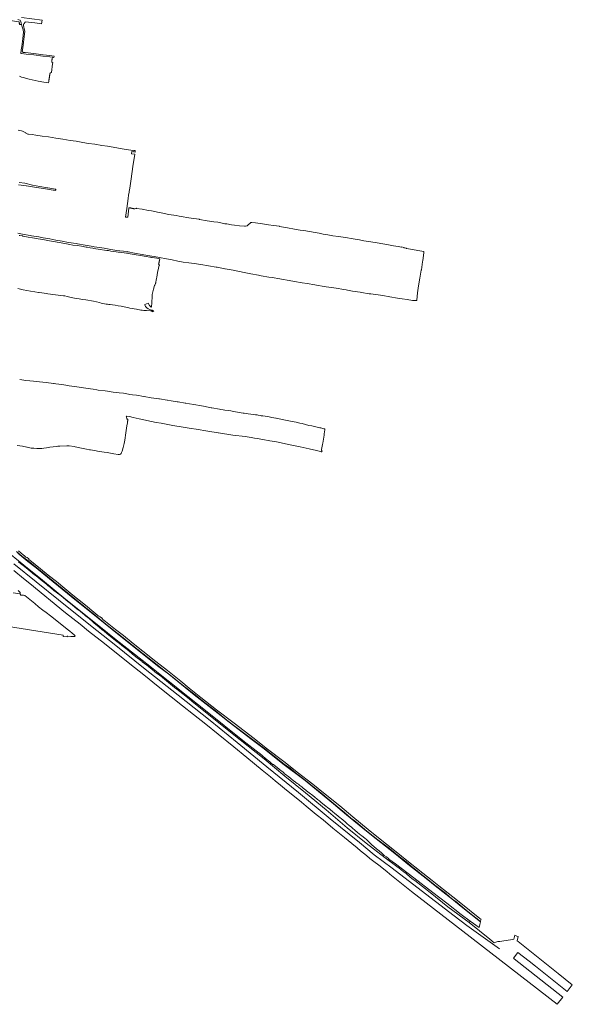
# Model space of a CAD drawing. Header units: metres. Extents: x 149984 to 156489, y 469398 to 478068.
# Tile 620 of 656: x 155789 to 156489, y 469398 to 470646. Entities that reach past the tile are written whole.
import ezdxf

# ---------------------------------------------------------------- set-up
doc = ezdxf.new("R2010")
doc.units = ezdxf.units.M
doc.header["$LTSCALE"] = 0.75
for name, color, linetype, lineweight in [('B-WE-GK-KEERWAND_DAMWAND-G', 252, 'Continuous', 18), ('B-WE-GR-GRAS-GV', 252, 'Continuous', 13), ('B-WE-OG-TERREIN_BEGROEID-GV', 252, 'Continuous', 18), ('B-WE-OG-TERREIN_OEVER-GV', 252, 'Continuous', 18), ('B-WE-OG-WATER_SLOOT-GV', 252, 'Continuous', 18), ('B-WE-VH-GESLOTENVERHARDING-GV', 252, 'Continuous', 18)]:
    doc.layers.add(name, color=color, linetype=linetype, lineweight=lineweight)

msp = doc.modelspace()

# ---------------------------------------------------------------- linework, layer by layer
at = {"layer": 'B-WE-GK-KEERWAND_DAMWAND-G', "flags": 128}
msp.add_lwpolyline([(155781.244, 469955.938), (155809.396, 469933.343), (155837.601, 469910.377), (155878.453, 469877.675), (155910.308, 469852.328), (155945.498, 469824.282), (155989.419, 469789.409), (156030.006, 469757.236), (156064.137, 469729.402), (156101.973, 469698.604), (156141.766, 469665.902), (156182.142, 469632.882), (156219.078, 469602.56), (156237.916, 469587.214), (156260.565, 469569.964), (156291.944, 469546.045), (156339.146, 469509.797), (156355.127, 469497.521), (156396.772, 469467.887)], dxfattribs=at)
at = {"layer": 'B-WE-GR-GRAS-GV', "flags": 128}
for points in [[(155763.114, 470647.104), (155771.188, 470645.854), (155779.262, 470644.605), (155787.336, 470643.355), (155787.966, 470642.854), (155788.214, 470642.106), (155788.221, 470642.044), (155788.287, 470641.48), (155788.126, 470641.37), (155787.749, 470641.111), (155788.892, 470639.694), (155790.837, 470639.802), (155790.705, 470640.253), (155790.596, 470640.904), (155790.537, 470641.255), (155790.458, 470641.622), (155790.358, 470642.09), (155790.012, 470643.107), (155789.375, 470644.569), (155789.028, 470645.127), (155788.66, 470645.36), (155786.172, 470645.942)], [(155788.22, 470574.175), (155789.119, 470573.692), (155790.654, 470573.1), (155792.738, 470572.45), (155800.48, 470570.395), (155811.846, 470567.924), (155819.213, 470566.794), (155825.106, 470565.89), (155825.277, 470567.457), (155825.364, 470567.979), (155825.451, 470568.5), (155825.538, 470569.021), (155825.625, 470569.542), (155825.712, 470570.063), (155825.792, 470570.551), (155825.872, 470571.04), (155825.952, 470571.528), (155826.033, 470572.016), (155826.113, 470572.505), (155826.193, 470572.993), (155826.273, 470573.481), (155826.353, 470573.969), (155826.433, 470574.458), (155826.513, 470574.946), (155826.594, 470575.434), (155826.674, 470575.923), (155826.754, 470576.411), (155826.834, 470576.899), (155826.914, 470577.388), (155826.994, 470577.876), (155827.075, 470578.364), (155828.647, 470578.747), (155830.24, 470589.745), (155830.523, 470591.213), (155829.157, 470592.109), (155829.205, 470592.612), (155829.253, 470593.114), (155829.301, 470593.617), (155829.349, 470594.12), (155829.396, 470594.623), (155829.444, 470595.126), (155829.492, 470595.628), (155829.54, 470596.131), (155829.588, 470596.634), (155829.992, 470598.281), (155826.635, 470598.674), (155818.011, 470599.829), (155806.384, 470601.207), (155796.549, 470602.402), (155790.3, 470603.136), (155790.089, 470603.28), (155790.485, 470607.532), (155791.088, 470611.844), (155792.305, 470622.222), (155793.197, 470630.077), (155793.228, 470631.125), (155793.093, 470632.238), (155792.933, 470633.018), (155792.512, 470634.321), (155791.363, 470637.996), (155790.837, 470639.802), (155788.892, 470639.694), (155787.749, 470641.111)], [(155785.967, 470375.258), (155792.155, 470374.184), (155801.959, 470372.214), (155803.341, 470371.937), (155812.88, 470370.56), (155818.369, 470369.398), (155826.718, 470367.901), (155834.347, 470366.468), (155842.292, 470365.112), (155850.357, 470363.592), (155860.221, 470361.951), (155861.762, 470361.694), (155871.6, 470359.902), (155871.649, 470359.893), (155881.516, 470358.265), (155882.956, 470358.027), (155892.841, 470356.513), (155895.627, 470356.086), (155904.118, 470354.425), (155914.012, 470352.972), (155915.261, 470352.788), (155924.791, 470352.011), (155925.982, 470351.651), (155926.122, 470351.609), (155933.99, 470350.078), (155943.832, 470348.307), (155946.05, 470347.908), (155955.907, 470346.226), (155958.83, 470345.728), (155965.836, 470344.403), (155974.491, 470342.884), (155981.77, 470341.386), (155989.092, 470339.844), (155995.903, 470338.662), (156002.942, 470337.599), (156009.534, 470336.645), (156018.277, 470335.421), (156027.728, 470333.946), (156037.585, 470332.258), (156038.817, 470332.047), (156048.64, 470330.176), (156049.13, 470330.083), (156058.972, 470328.312), (156065.185, 470327.194), (156074.97, 470325.13), (156081.524, 470323.748), (156091.352, 470321.899), (156094.57, 470321.294), (156104.415, 470319.542), (156108.414, 470318.83), (156118.308, 470317.377), (156120.432, 470317.065), (156130.277, 470315.313), (156136.914, 470314.132), (156146.764, 470312.406), (156152.904, 470311.33), (156162.78, 470309.758), (156164.681, 470309.455), (156174.54, 470307.783), (156176.895, 470307.384), (156186.808, 470306.068), (156189.537, 470305.706), (156199.385, 470303.971), (156202.287, 470303.46), (156203.809, 470303.177), (156210.32, 470301.89), (156220.211, 470300.416), (156221.659, 470300.2), (156231.517, 470298.522), (156233.567, 470298.173), (156242.969, 470296.876), (156248.858, 470296.026), (156257.799, 470294.565), (156267.277, 470292.821), (156273.308, 470291.883), (156279.744, 470291), (156286.53, 470290.074), (156291.171, 470289.715), (156291.598, 470289.748), (156291.719, 470289.923), (156291.785, 470290.185), (156292.79, 470299.629), (156294.078, 470308.429), (156295.706, 470318.296), (156295.719, 470318.376), (156297.578, 470328.202), (156297.689, 470328.793), (156299.083, 470338.695), (156299.345, 470340.552), (156300.76, 470350.451), (156300.889, 470351.35), (156300.791, 470351.776), (156300.638, 470351.918), (156293.338, 470353.182), (156286.586, 470354.469), (156278.87, 470355.941), (156278.356, 470356.214), (156278.28, 470356.421), (156276.322, 470356.705), (156275.829, 470356.793), (156275.337, 470356.881), (156274.845, 470356.969), (156273.085, 470357.713), (156272.824, 470357.571), (156272.53, 470357.549), (156268.207, 470358.142), (156262.121, 470359.19), (156255.893, 470360.271), (156248.936, 470361.591), (156241.794, 470362.834), (156233.508, 470364.141), (156224.907, 470365.698), (156219.115, 470366.703), (156211.244, 470368.174), (156201.51, 470369.827), (156192.658, 470371.046), (156185.493, 470371.864), (156179.178, 470373.032), (156173.19, 470374.124), (156168.008, 470375.228), (156162.88, 470376.18), (156155.651, 470377.368), (156148.552, 470378.469), (156144.207, 470379.106), (156136.76, 470380.36), (156127.789, 470381.818), (156118.008, 470383.901), (156117.675, 470383.972), (156110.402, 470384.91), (156104.065, 470385.925), (156096.105, 470386.96), (156087.242, 470388.309), (156082.822, 470388.793), (156082.07, 470388.792), (156081.645, 470388.639), (156077.401, 470384.914), (156076.91, 470384.717), (156076.311, 470384.52), (156074.883, 470384.267), (156073.511, 470384.265), (156067.216, 470384.583), (156060.836, 470385.434), (156056.96, 470385.995), (156051.113, 470386.881), (156048.405, 470387.27), (156041.856, 470388.602), (156039.858, 470389.014), (156034.553, 470389.814), (156026.114, 470390.992), (156016.268, 470392.737), (156015.853, 470392.81), (156005.977, 470394.382), (156002.873, 470394.876), (155993, 470396.461), (155990.68, 470396.833), (155986.859, 470397.526), (155977.711, 470399.074), (155967.905, 470401.032), (155965.453, 470401.522), (155955.633, 470403.412), (155951.896, 470404.132), (155943.938, 470405.506), (155936.383, 470406.456), (155936.056, 470406.772), (155934.584, 470405.908), (155934.1, 470406.017), (155933.615, 470406.126), (155933.131, 470406.235), (155932.646, 470406.344), (155932.162, 470406.453), (155931.677, 470406.562), (155931.193, 470406.672), (155930.708, 470406.781), (155930.223, 470406.89), (155929.739, 470406.999), (155929.254, 470407.108), (155928.77, 470407.217), (155927.12, 470407.322), (155927.043, 470406.823), (155925.531, 470395.393), (155922.819, 470395.691), (155924.248, 470406.565), (155925.877, 470419.074), (155926.524, 470423.261), (155927.253, 470427.219), (155927.397, 470428.245), (155927.972, 470432.35), (155929.64, 470444.24), (155931.804, 470459.668), (155934.264, 470475.318), (155930.095, 470475.973), (155930.522, 470478.69), (155934.691, 470478.035), (155935.029, 470480.157), (155933.894, 470480.241), (155933.785, 470480.078), (155933.654, 470479.99), (155933.326, 470479.837), (155932.769, 470479.825), (155929.212, 470480.317), (155920.952, 470481.758), (155913.597, 470483.222), (155906.81, 470484.306), (155899.619, 470485.498), (155892.602, 470486.56), (155883.567, 470487.955), (155875.83, 470489.124), (155868.737, 470490.349), (155859.985, 470491.712), (155852.314, 470492.838), (155843.355, 470494.32), (155834.407, 470495.704), (155825.044, 470497.316), (155817.001, 470498.321), (155808.894, 470499.685), (155804.409, 470500.274), (155799.781, 470500.644), (155799.378, 470500.752), (155798.745, 470500.925), (155796.466, 470502.162), (155796.272, 470502.285), (155793.718, 470503.909), (155793.107, 470504.224), (155792.169, 470504.592), (155790.936, 470504.884), (155786.605, 470506.017)], [(155787.788, 470439.587), (155794.89, 470438.434), (155804.633, 470436.178), (155804.689, 470436.165), (155813.945, 470434.537), (155823.799, 470432.835), (155824.245, 470432.758), (155831.479, 470431.478), (155833.141, 470431.184), (155834.12, 470431.033), (155834.359, 470430.74), (155834.337, 470430.588), (155834.217, 470430.228), (155834.075, 470429.902), (155833.694, 470429.618), (155833.4, 470429.509), (155831.246, 470429.864), (155831.042, 470429.896), (155823.709, 470431.06), (155815.562, 470432.461), (155807.1, 470433.71), (155797.221, 470435.258), (155796.93, 470435.304), (155787.02, 470436.642)], [(155786.218, 470305.301), (155793.017, 470303.544), (155802.369, 470301.897), (155807.579, 470301.004), (155812.226, 470300.208), (155813.123, 470300.055), (155823.015, 470298.59), (155824.311, 470298.398), (155834.088, 470297.067), (155844.009, 470295.81), (155845.625, 470295.606), (155848.636, 470294.838), (155853.922, 470293.49), (155860.078, 470292.463), (155863.785, 470291.844), (155863.98, 470291.811), (155867.97, 470291.21), (155872.388, 470290.544), (155882.044, 470288.821), (155889.495, 470287.238), (155891.852, 470286.587), (155898.206, 470285.232), (155898.804, 470285.174), (155899.216, 470285.134), (155899.74, 470285.098), (155901.4, 470284.983), (155903.084, 470284.941), (155906.107, 470284.419), (155909.547, 470283.825), (155913.311, 470283.219), (155917.346, 470282.568), (155926.861, 470280.617), (155928.266, 470280.36), (155936.408, 470278.872), (155942.218, 470277.827), (155943.154, 470277.658), (155943.682, 470277.575), (155945.815, 470277.236), (155949.338, 470277.023), (155954.517, 470276.709), (155955.203, 470276.609), (155955.53, 470276.561), (155956.006, 470276.492), (155956.409, 470276.207), (155956.559, 470276.101), (155956.7, 470275.927), (155956.765, 470275.775), (155956.762, 470275.709), (155956.753, 470275.492), (155958.385, 470276.871), (155956.989, 470277.33), (155956.576, 470277.466), (155956.215, 470277.585), (155955.692, 470277.784), (155951.514, 470279.369), (155951.277, 470279.488), (155951.043, 470279.615), (155950.813, 470279.748), (155950.587, 470279.889), (155950.366, 470280.036), (155950.149, 470280.19), (155949.937, 470280.35), (155949.73, 470280.516), (155949.528, 470280.689), (155949.331, 470280.868), (155949.14, 470281.052), (155948.954, 470281.242), (155948.774, 470281.438), (155948.6, 470281.639), (155948.432, 470281.845), (155948.27, 470282.056), (155948.115, 470282.272), (155948.002, 470282.438), (155947.204, 470284.234), (155947.104, 470284.634), (155951.353, 470286.492), (155953.234, 470283.494), (155953.372, 470283.295), (155953.516, 470283.1), (155953.667, 470282.91), (155953.823, 470282.725), (155953.985, 470282.544), (155954.152, 470282.369), (155954.325, 470282.198), (155954.503, 470282.033), (155954.686, 470281.874), (155954.874, 470281.72), (155955.067, 470281.573), (155955.264, 470281.431), (155955.47, 470281.906), (155955.675, 470282.38), (155955.67, 470282.565), (155955.664, 470282.816), (155955.819, 470286.236), (155955.88, 470287.591), (155955.968, 470289.033), (155956.229, 470293.304), (155956.442, 470295.478), (155956.629, 470297.381), (155957.302, 470300.957), (155958.028, 470304.195), (155959.543, 470308.959), (155959.625, 470309.144), (155960.663, 470311.474), (155960.815, 470311.816), (155961.078, 470312.459), (155961.177, 470313.037), (155961.586, 470315.621), (155961.933, 470317.574), (155962.303, 470319.655), (155963.383, 470325.302), (155964.162, 470329.038), (155964.462, 470330.481), (155964.669, 470331.286), (155965.397, 470334.122), (155965.577, 470334.436), (155965.747, 470334.733), (155964.591, 470335.86), (155964.705, 470336.339), (155964.819, 470336.818), (155964.933, 470337.297), (155965.047, 470337.776), (155965.161, 470338.255), (155965.275, 470338.734), (155965.39, 470339.213), (155965.504, 470339.692), (155965.618, 470340.171), (155965.732, 470340.65), (155966.044, 470342.615), (155965.115, 470342.817), (155964.393, 470342.975), (155962.433, 470343.367), (155959.46, 470343.962), (155956.611, 470344.44), (155955.639, 470344.603), (155954.483, 470344.798), (155953.585, 470344.94), (155948.852, 470345.687), (155941.529, 470347), (155936.363, 470347.756), (155936.249, 470347.773), (155931.16, 470348.703), (155928.383, 470349.191), (155926.282, 470349.56), (155925.583, 470349.712), (155924.078, 470350.038), (155920.786, 470350.364), (155917.103, 470350.73), (155913.348, 470351.151), (155910.827, 470351.433), (155907.225, 470351.965), (155904.205, 470352.513), (155900.95, 470353.104), (155898.882, 470353.397), (155896.213, 470353.776), (155890.592, 470354.709), (155882.669, 470356), (155881.259, 470356.208), (155877.987, 470356.693), (155874.042, 470357.334), (155872.846, 470357.529), (155866.931, 470358.69), (155861.201, 470359.525), (155855.897, 470360.174), (155851.913, 470360.989), (155845.736, 470362.183), (155838.577, 470363.441), (155831.287, 470364.798), (155826.288, 470365.601), (155819.86, 470366.816), (155815.036, 470367.717), (155812.024, 470368.063), (155809.908, 470368.411), (155804.821, 470369.246), (155799.473, 470370.179), (155792.399, 470371.647), (155792.096, 470371.71), (155788.811, 470372.296), (155787.823, 470372.333)], [(155785.148, 470105.892), (155792.008, 470105.014), (155797.726, 470103.964), (155798.187, 470103.864), (155802.987, 470102.826), (155803.813, 470102.697), (155804.389, 470102.607), (155806.314, 470102.495), (155810.097, 470102.275), (155816.773, 470102.061), (155819.057, 470102.472), (155822.697, 470103.137), (155826.932, 470103.911), (155835.191, 470104.876), (155836.865, 470105.072), (155839.298, 470105.356), (155848.313, 470105.706), (155849.444, 470105.672), (155851.216, 470105.561), (155857.456, 470104.662), (155858.64, 470104.406), (155864.641, 470103.11), (155866.934, 470102.64), (155873.032, 470101.392), (155877.05, 470100.742), (155878.445, 470100.516), (155883.5, 470099.597), (155889.473, 470098.57), (155892.74, 470098.009), (155895.486, 470097.62), (155899.48, 470097.055), (155907.98, 470095.425), (155913.264, 470094.788), (155914.361, 470094.744), (155915.21, 470094.71), (155915.788, 470094.855), (155916.2, 470094.959), (155916.766, 470095.328), (155917.136, 470095.687), (155917.244, 470095.902), (155917.322, 470096.057), (155917.762, 470097.351), (155918.24, 470098.755), (155919.564, 470103.291), (155920.819, 470108.511), (155921.877, 470112.91), (155923.154, 470121.996), (155924.463, 470131.166), (155925.089, 470134.876), (155925.102, 470135.365), (155925.113, 470135.79), (155925.192, 470136.229), (155925.277, 470136.704), (155925.413, 470137.179), (155925.507, 470137.509), (155925.688, 470138.004), (155925.769, 470138.227), (155925.797, 470138.277), (155925.431, 470138.995), (155925.248, 470139.353), (155924.748, 470139.354), (155924.446, 470139.354), (155924.285, 470139.415), (155923.716, 470142.861), (155923.646, 470143.284), (155923.723, 470143.308), (155923.908, 470143.365), (155927.803, 470142.857), (155932.401, 470141.675), (155940.151, 470139.682), (155961.64, 470135.329), (155967.797, 470134.175), (155982.504, 470131.42), (155995.682, 470129.314), (156005.743, 470127.706), (156012.188, 470126.676), (156026.815, 470124.324), (156040.177, 470122.176), (156040.619, 470122.107), (156058.742, 470119.257), (156074.125, 470117.331), (156081.962, 470116.13), (156085.986, 470115.513), (156089.723, 470114.905), (156096.774, 470113.757), (156105.524, 470112.157), (156114.179, 470110.575), (156131.482, 470107.01), (156144.11, 470104.139), (156155.382, 470101.736), (156164.711, 470099.517), (156169.77, 470098.276), (156170.657, 470098.06), (156171.544, 470097.844), (156172.003, 470098.694), (156171.668, 470098.867), (156171.461, 470099.151), (156171.298, 470099.83), (156171.27, 470100.072), (156171.233, 470100.398), (156171.199, 470100.818), (156171.19, 470100.934), (156172.242, 470107.111), (156172.577, 470109.08), (156174.249, 470118.94), (156174.585, 470120.922), (156175.384, 470125.788), (156175.342, 470126.531), (156175.261, 470126.65), (156175.112, 470126.871), (156174.878, 470127.021), (156174.685, 470127.145), (156174.461, 470127.212), (156174.171, 470127.299), (156170.03, 470128.235), (156169.134, 470128.442), (156163.83, 470129.666), (156158.622, 470130.762), (156155.088, 470131.506), (156146.599, 470133.751), (156143.531, 470134.193), (156138.92, 470135.469), (156131.722, 470136.869), (156123.528, 470138.413), (156113.751, 470140.514), (156113.121, 470140.649), (156108.11, 470141.68), (156104.652, 470142.391), (156102.784, 470142.704), (156099.843, 470143.196), (156096.53, 470143.568), (156094.704, 470143.773), (156093.203, 470144.103), (156090.749, 470144.643), (156089.665, 470144.82), (156087.393, 470145.123), (156084.844, 470145.462), (156078.04, 470146.337), (156073.181, 470146.856), (156072.123, 470146.969), (156071.656, 470147.042), (156064.794, 470148.118), (156059.365, 470149.199), (156056.271, 470149.816), (156053.197, 470150.27), (156048.492, 470150.965), (156046.329, 470151.192), (156043.101, 470151.531), (156041.846, 470152.121), (156031.975, 470153.727), (156031.417, 470153.818), (156021.614, 470155.79), (156019.014, 470156.313), (156009.142, 470157.988), (156003.763, 470158.881), (155999.277, 470159.627), (155998.07, 470159.827), (155989.514, 470161.241), (155988.204, 470161.457), (155985.676, 470161.875), (155980.715, 470162.714), (155975.816, 470163.542), (155975.51, 470163.594), (155965.636, 470165.177), (155964.787, 470165.313), (155955.341, 470166.399), (155946.485, 470168.16), (155945.704, 470168.294), (155943.297, 470168.708), (155939.456, 470169.285), (155936.592, 470169.715), (155931.383, 470170.384), (155928.161, 470170.561), (155922.724, 470171.884), (155920.165, 470172.204), (155914.676, 470172.892), (155906.856, 470173.715), (155899.876, 470174.732), (155897.072, 470175.14), (155888.129, 470176.334), (155886.259, 470176.617), (155881.486, 470177.339), (155878.421, 470177.802), (155869.325, 470179.16), (155861.091, 470180.311), (155851.263, 470181.779), (155847.211, 470182.411), (155842.145, 470183.202), (155834.313, 470184.329), (155832.247, 470184.627), (155831.258, 470184.769), (155822.008, 470185.877), (155813.697, 470186.656), (155806.042, 470187.545), (155801.215, 470188.042), (155796.453, 470188.533), (155793.578, 470188.976), (155788.504, 470189.759)], [(155614.336, 469902.037), (155843.821, 469865.674), (155843.672, 469863.957), (155848.503, 469863.564), (155848.551, 469863.865), (155848.619, 469864.025), (155848.794, 469864.151), (155849.04, 469864.243), (155849.6, 469864.291), (155849.667, 469864.297), (155853.478, 469864.055), (155856.777, 469863.822), (155857.377, 469863.84), (155857.809, 469863.891), (155858.213, 469864.029), (155858.431, 469864.236), (155858.587, 469864.441), (155858.636, 469864.671), (155858.535, 469864.979), (155857.751, 469865.964), (155855.065, 469868.254), (155851.928, 469870.59), (155848.541, 469873.134), (155837.729, 469882.098), (155827.749, 469889.882), (155822.182, 469894.423), (155817.665, 469897.355), (155812.356, 469901.655), (155807.534, 469905.833), (155794.902, 469915.816), (155793.161, 469916.188), (155790.409, 469916.244), (155790.034, 469916.283), (155789.646, 469916.499), (155789.375, 469916.999), (155789.253, 469917.532), (155789.259, 469918.134), (155780.452, 469919.081)], [(155780.452, 469919.081), (155789.259, 469918.134), (155789.047, 469919.529), (155789.044, 469919.547), (155789.04, 469919.576), (155788.672, 469920.246), (155786.768, 469922.003)]]:
    msp.add_lwpolyline(points, dxfattribs=at)
at = {"layer": 'B-WE-OG-TERREIN_BEGROEID-GV', "flags": 128}
msp.add_lwpolyline([(155768.834, 469974.758), (155793.884, 469954.439), (155817.517, 469935.121), (155847.002, 469910.869), (155869.962, 469892.653), (155888.742, 469877.439), (155910.873, 469859.5), (155934.075, 469841.506), (155953.328, 469826.068), (155976.854, 469807.613), (156001.517, 469787.957), (156026.177, 469768.464), (156047.862, 469751.046), (156071.532, 469732.048), (156092.249, 469715.886), (156092.273, 469715.869), (156096.68, 469712.061), (156099.837, 469709.426), (156102.029, 469707.595), (156103.333, 469706.537), (156105.419, 469704.845), (156107.852, 469702.889), (156108.816, 469702.193), (156109.378, 469701.786), (156109.744, 469701.692), (156110.049, 469701.613), (156110.213, 469701.6), (156113.192, 469699.181), (156114.829, 469697.852), (156116.138, 469696.542), (156116.361, 469696.318), (156117.963, 469695.225), (156118.42, 469694.927), (156119.112, 469694.476), (156121.258, 469692.801), (156121.871, 469692.329), (156122.272, 469692.079), (156123.345, 469691.212), (156123.578, 469690.886), (156123.608, 469690.844), (156123.668, 469690.741), (156123.914, 469690.314), (156124.175, 469689.947), (156124.212, 469689.895), (156124.258, 469689.854), (156124.867, 469689.303), (156129.526, 469685.899), (156129.708, 469685.761), (156132.285, 469683.811), (156135.29, 469681.415), (156137.945, 469679.391), (156140.17, 469677.695), (156141.726, 469676.505), (156143.61, 469675.065), (156145.961, 469673.216), (156147.868, 469671.716), (156151.153, 469669.059), (156151.478, 469668.796), (156152.167, 469668.273), (156157.056, 469664.56), (156158.426, 469663.534), (156162.097, 469660.787), (156166.192, 469657.404), (156168.519, 469655.424), (156170.185, 469654.005), (156175.022, 469650.09), (156180.148, 469646.01), (156181.063, 469645.273), (156183.481, 469643.326), (156184.243, 469642.712), (156184.882, 469642.193), (156188.075, 469639.595), (156191.752, 469636.441), (156192.817, 469635.527), (156197.96, 469631.447), (156201.403, 469628.524), (156202.217, 469627.834), (156202.926, 469627.228), (156206.729, 469623.98), (156208.561, 469622.432), (156209.931, 469621.276), (156213.822, 469618.013), (156216.234, 469615.923), (156216.861, 469615.379), (156220.735, 469612.083), (156222.25, 469610.956), (156223.877, 469609.745), (156224.046, 469609.683), (156224.21, 469609.623), (156224.508, 469609.655), (156226.184, 469608.208), (156228.246, 469606.428), (156228.928, 469605.648), (156230.067, 469604.347), (156231.803, 469602.522), (156234.154, 469600.464), (156234.646, 469600.033), (156234.898, 469599.82), (156237.396, 469597.707), (156240.947, 469594.634), (156244.046, 469592.042), (156247.026, 469589.492), (156250.644, 469586.402), (156253.4, 469584.359), (156253.855, 469584.022), (156255.789, 469582.421), (156256.562, 469581.781), (156256.587, 469581.753), (156264.826, 469575.697), (156288.276, 469557.976), (156312.054, 469539.316), (156329.778, 469525.697), (156348.024, 469511.383), (156359.525, 469503.023), (156370.86, 469494.783), (156371.72, 469498.529), (156372.513, 469501.985), (156348.057, 469521.509), (156338.479, 469529.659), (156314.984, 469547.809), (156303.659, 469557.016), (156282.757, 469573.368), (156264.025, 469588.766), (156240.477, 469607.552), (156228.147, 469616.918), (156202.641, 469637.873), (156186.131, 469651.685), (156159.938, 469673.486), (156150.36, 469681.159), (156122.261, 469702.643), (156098.501, 469721.323), (156081.356, 469734.235), (156053.945, 469755.19), (156043.944, 469763.233), (156009.76, 469789.956), (155977.428, 469816.256), (155965.045, 469825.41), (155938.005, 469846.894), (155905.567, 469872.771), (155887.839, 469887.005), (155853.602, 469914.734), (155826.35, 469937.012), (155809.258, 469950.823), (155798.675, 469959.078), (155786.345, 469969.344)], dxfattribs=at)
at = {"layer": 'B-WE-OG-TERREIN_OEVER-GV', "flags": 128}
for points in [[(155786.911, 469958.53), (155791.767, 469954.633), (155792.926, 469953.702), (155794.419, 469952.481), (155799.094, 469948.656), (155804.387, 469944.395), (155805.294, 469943.665), (155811.429, 469939.022), (155811.932, 469938.627), (155816.999, 469934.642), (155822.484, 469930.017), (155824.264, 469928.516), (155827.45, 469925.87), (155831.889, 469922.182), (155839.211, 469916.687), (155843.563, 469913.13), (155846.953, 469910.358), (155847.227, 469910.134), (155855.03, 469903.88), (155855.636, 469903.395), (155861.587, 469898.727), (155862.647, 469897.895), (155862.793, 469897.781), (155863.054, 469897.566), (155870.516, 469891.512), (155870.654, 469891.285), (155870.788, 469891.065), (155871.603, 469890.388), (155872.472, 469889.737), (155874.987, 469887.853), (155876.539, 469886.617), (155877.249, 469886.051), (155879.816, 469883.685), (155882.306, 469881.389), (155889.083, 469875.667), (155892.545, 469872.945), (155895.49, 469870.632), (155899.467, 469867.341), (155903.194, 469864.257), (155903.713, 469863.828), (155911.52, 469857.579), (155911.751, 469857.395), (155916.953, 469853.417), (155918.093, 469852.545), (155919.712, 469851.251), (155924.587, 469847.357), (155930.584, 469842.414), (155930.657, 469842.355), (155930.989, 469842.071), (155935.714, 469838.041), (155943.673, 469831.987), (155943.971, 469831.76), (155949.533, 469827.533), (155951.932, 469825.709), (155952.206, 469825.501), (155955.837, 469822.582), (155960, 469819.236), (155961.528, 469818.008), (155968.68, 469812.552), (155969.479, 469811.943), (155969.632, 469811.825), (155977.214, 469805.753), (155984.891, 469799.344), (155987.602, 469797.082), (155995.401, 469791.052), (156003.254, 469784.861), (156003.603, 469784.586), (156006.882, 469782.066), (156042.939, 469752.835), (156067.856, 469732.731), (156098.295, 469708.882), (156124.792, 469686.988), (156150.606, 469665.465), (156176.789, 469644.308), (156203.713, 469621.475), (156227.821, 469601.689), (156251.623, 469583.432), (156266.56, 469572.325), (156268.301, 469571.092), (156269.128, 469570.458), (156272.023, 469568.239), (156274.21, 469566.493), (156275.454, 469565.5), (156278.256, 469563.352), (156280.689, 469561.184), (156281.125, 469560.795), (156283.551, 469558.709), (156287.059, 469555.85), (156289.214, 469554.405), (156289.345, 469554.348), (156308.805, 469539.505), (156331.318, 469521.106), (156358.114, 469501.175), (156359.345, 469502.788), (156359.525, 469503.023), (156348.024, 469511.383), (156329.778, 469525.697), (156312.054, 469539.316), (156288.276, 469557.976), (156264.826, 469575.697), (156256.587, 469581.753), (156256.562, 469581.781), (156255.789, 469582.421), (156253.855, 469584.022), (156253.4, 469584.359), (156250.644, 469586.402), (156247.026, 469589.492), (156244.046, 469592.042), (156240.947, 469594.634), (156237.396, 469597.707), (156234.898, 469599.82), (156234.646, 469600.033), (156234.154, 469600.464), (156231.803, 469602.522), (156230.067, 469604.347), (156228.928, 469605.648), (156228.246, 469606.428), (156226.184, 469608.208), (156224.508, 469609.655), (156224.21, 469609.623), (156224.046, 469609.683), (156223.877, 469609.745), (156222.25, 469610.956), (156220.735, 469612.083), (156216.861, 469615.379), (156216.234, 469615.923), (156213.822, 469618.013), (156209.931, 469621.276), (156208.561, 469622.432), (156206.729, 469623.98), (156202.926, 469627.228), (156202.217, 469627.834), (156201.403, 469628.524), (156197.96, 469631.447), (156192.817, 469635.527), (156191.752, 469636.441), (156188.075, 469639.595), (156184.882, 469642.193), (156184.243, 469642.712), (156183.481, 469643.326), (156181.063, 469645.273), (156180.148, 469646.01), (156175.022, 469650.09), (156170.185, 469654.005), (156168.519, 469655.424), (156166.192, 469657.404), (156162.097, 469660.787), (156158.426, 469663.534), (156157.056, 469664.56), (156152.167, 469668.273), (156151.478, 469668.796), (156151.153, 469669.059), (156147.868, 469671.716), (156145.961, 469673.216), (156143.61, 469675.065), (156141.726, 469676.505), (156140.17, 469677.695), (156137.945, 469679.391), (156135.29, 469681.415), (156132.285, 469683.811), (156129.708, 469685.761), (156129.526, 469685.899), (156124.867, 469689.303), (156124.258, 469689.854), (156124.212, 469689.895), (156124.175, 469689.947), (156123.914, 469690.314), (156123.668, 469690.741), (156123.608, 469690.844), (156123.578, 469690.886), (156123.345, 469691.212), (156122.272, 469692.079), (156121.871, 469692.329), (156121.258, 469692.801), (156119.112, 469694.476), (156118.42, 469694.927), (156117.963, 469695.225), (156116.361, 469696.318), (156116.138, 469696.542), (156114.829, 469697.852), (156113.192, 469699.181), (156110.213, 469701.6), (156110.049, 469701.613), (156109.744, 469701.692), (156109.378, 469701.786), (156108.816, 469702.193), (156107.852, 469702.889), (156105.419, 469704.845), (156103.333, 469706.537), (156102.029, 469707.595), (156099.837, 469709.426), (156096.68, 469712.061), (156092.273, 469715.869), (156092.249, 469715.886), (156071.532, 469732.048), (156047.862, 469751.046), (156026.177, 469768.464), (156001.517, 469787.957), (155976.854, 469807.613), (155953.328, 469826.068), (155934.075, 469841.506), (155910.873, 469859.5), (155888.742, 469877.439), (155869.962, 469892.653), (155847.002, 469910.869), (155817.517, 469935.121), (155793.884, 469954.439), (155768.834, 469974.758)], [(155786.345, 469969.344), (155798.675, 469959.078), (155809.258, 469950.823), (155826.35, 469937.012), (155853.602, 469914.734), (155887.839, 469887.005), (155905.567, 469872.771), (155938.005, 469846.894), (155965.045, 469825.41), (155977.428, 469816.256), (156009.76, 469789.956), (156043.944, 469763.233), (156053.945, 469755.19), (156081.356, 469734.235), (156098.501, 469721.323), (156122.261, 469702.643), (156150.36, 469681.159), (156159.938, 469673.486), (156186.131, 469651.685), (156202.641, 469637.873), (156228.147, 469616.918), (156240.477, 469607.552), (156264.025, 469588.766), (156282.757, 469573.368), (156303.659, 469557.016), (156314.984, 469547.809), (156338.479, 469529.659), (156348.057, 469521.509), (156372.513, 469501.985), (156372.67, 469502.667), (156356.954, 469514.913), (156346.9, 469523.274), (156343.778, 469525.92), (156341.82, 469527.56), (156337.64, 469530.629), (156333.301, 469533.804), (156328.115, 469538.249), (156319.754, 469544.705), (156314.568, 469548.674), (156301.074, 469559.469), (156295.888, 469563.808), (156290.279, 469568.359), (156284.511, 469572.698), (156280.278, 469576.561), (156271.07, 469583.81), (156267.472, 469586.668), (156257.153, 469594.923), (156242.601, 469606.247), (156228.525, 469617.201), (156220.112, 469624.292), (156214.238, 469629.16), (156208.364, 469633.658), (156200.215, 469640.696), (156193.336, 469646.252), (156180.794, 469656.783), (156170.317, 469665.673), (156157.511, 469675.886), (156148.674, 469683.135), (156138.038, 469691.126), (156131.635, 469696.312), (156123.697, 469702.185), (156115.442, 469708.694), (156109.357, 469713.562), (156099.144, 469721.659), (156085.28, 469731.925), (156075.014, 469739.439), (156061.626, 469749.758), (156051.254, 469757.801), (156041.517, 469765.633), (156036.596, 469769.548), (156020.192, 469782.354), (156010.773, 469789.868), (155994.527, 469802.78), (155978.97, 469815.48), (155971.667, 469820.878), (155962.619, 469828.074), (155944.839, 469841.886), (155932.773, 469851.411), (155917.692, 469863.793), (155897.795, 469879.615), (155884.408, 469890.622), (155869.961, 469902.158), (155846.942, 469920.89), (155826.411, 469937.665), (155799.159, 469959.784), (155791.38, 469965.87), (155784.501, 469971.796)]]:
    msp.add_lwpolyline(points, dxfattribs=at)
at = {"layer": 'B-WE-OG-WATER_SLOOT-GV', "flags": 128}
for points in [[(155784.501, 469971.796), (155791.38, 469965.87), (155799.159, 469959.784), (155826.411, 469937.665), (155846.942, 469920.89), (155869.961, 469902.158), (155884.408, 469890.622), (155897.795, 469879.615), (155917.692, 469863.793), (155932.773, 469851.411), (155944.839, 469841.886), (155962.619, 469828.074), (155971.667, 469820.878), (155978.97, 469815.48), (155994.527, 469802.78), (156010.773, 469789.868), (156020.192, 469782.354), (156036.596, 469769.548), (156041.517, 469765.633), (156051.254, 469757.801), (156061.626, 469749.758), (156075.014, 469739.439), (156085.28, 469731.925), (156099.144, 469721.659), (156109.357, 469713.562), (156115.442, 469708.694), (156123.697, 469702.185), (156131.635, 469696.312), (156138.038, 469691.126), (156148.674, 469683.135), (156157.511, 469675.886), (156170.317, 469665.673), (156180.794, 469656.783), (156193.336, 469646.252), (156200.215, 469640.696), (156208.364, 469633.658), (156214.238, 469629.16), (156220.112, 469624.292), (156228.525, 469617.201), (156242.601, 469606.247), (156257.153, 469594.923), (156267.472, 469586.668), (156271.07, 469583.81), (156280.278, 469576.561), (156284.511, 469572.698), (156290.279, 469568.359), (156295.888, 469563.808), (156301.074, 469559.469), (156314.568, 469548.674), (156319.754, 469544.705), (156328.115, 469538.249), (156333.301, 469533.804), (156337.64, 469530.629), (156341.82, 469527.56), (156343.778, 469525.92), (156346.9, 469523.274), (156356.954, 469514.913), (156372.67, 469502.667), (156373.196, 469504.96), (156373.305, 469505.437), (156371.612, 469506.393), (156358.859, 469516.871), (156343.461, 469529.148), (156319.966, 469547.827), (156311.34, 469554.6), (156299.698, 469563.914), (156279.378, 469579.948), (156267.631, 469589.155), (156253.343, 469600.585), (156243.13, 469608.628), (156230.007, 469619.265), (156210.798, 469635.299), (156194.394, 469649.216), (156173.756, 469665.832), (156160.104, 469676.468), (156140.419, 469691.708), (156124.861, 469704.302), (156101.049, 469722.505), (156085.65, 469734.57), (156060.197, 469754.203), (156038.078, 469770.924), (156018.128, 469786.535), (156003.365, 469798.494), (155992.781, 469807.437), (155975.742, 469820.719), (155960.978, 469832.149), (155944.733, 469845.166), (155932.456, 469854.956), (155919.968, 469864.957), (155909.913, 469872.948), (155897.425, 469882.684), (155893.986, 469885.436), (155893.456, 469886.124), (155893.173, 469886.367), (155893.172, 469886.443), (155893.181, 469886.518), (155893.199, 469886.592), (155893.227, 469886.662), (155893.264, 469886.729), (155893.309, 469886.79), (155893.335, 469886.816), (155890.62, 469888.868), (155890.49, 469888.893), (155888.914, 469889.521), (155887.635, 469890.357), (155884.884, 469892.527), (155871.76, 469903.639), (155855.991, 469916.287), (155845.567, 469924.912), (155835.036, 469933.643), (155824.717, 469941.793), (155814.928, 469949.465), (155808.102, 469955.128), (155803.445, 469958.832), (155800.005, 469961.636), (155799.952, 469961.901), (155800.039, 469962.013), (155800.141, 469962.112), (155800.255, 469962.196), (155800.313, 469962.227), (155797.916, 469963.99), (155797.568, 469964.09), (155796.46, 469964.6), (155794.555, 469966.081), (155792.861, 469967.351), (155786.829, 469972.431)], [(156389.743, 469475.617), (156384.373, 469479.957), (156358.114, 469501.175), (156331.318, 469521.106), (156308.805, 469539.505), (156289.345, 469554.348), (156289.214, 469554.405), (156287.059, 469555.85), (156283.551, 469558.709), (156281.125, 469560.795), (156280.689, 469561.184), (156278.256, 469563.352), (156275.454, 469565.5), (156274.21, 469566.493), (156272.023, 469568.239), (156269.128, 469570.458), (156268.301, 469571.092), (156266.56, 469572.325), (156251.623, 469583.432), (156227.821, 469601.689), (156203.713, 469621.475), (156176.789, 469644.308), (156150.606, 469665.465), (156124.792, 469686.988), (156098.295, 469708.882), (156067.856, 469732.731), (156042.939, 469752.835), (156006.882, 469782.066), (156003.603, 469784.586), (156003.254, 469784.861), (155995.401, 469791.052), (155987.602, 469797.082), (155984.891, 469799.344), (155977.214, 469805.753), (155969.632, 469811.825), (155969.479, 469811.943), (155968.68, 469812.552), (155961.528, 469818.008), (155960, 469819.236), (155955.837, 469822.582), (155952.206, 469825.501), (155951.932, 469825.709), (155949.533, 469827.533), (155943.971, 469831.76), (155943.673, 469831.987), (155935.714, 469838.041), (155930.989, 469842.071), (155930.657, 469842.355), (155930.584, 469842.414), (155924.587, 469847.357), (155919.712, 469851.251), (155918.093, 469852.545), (155916.953, 469853.417), (155911.751, 469857.395), (155911.52, 469857.579), (155903.713, 469863.828), (155903.194, 469864.257), (155899.467, 469867.341), (155895.49, 469870.632), (155892.545, 469872.945), (155889.083, 469875.667), (155882.306, 469881.389), (155879.816, 469883.685), (155877.249, 469886.051), (155876.539, 469886.617), (155874.987, 469887.853), (155872.472, 469889.737), (155871.603, 469890.388), (155870.788, 469891.065), (155870.654, 469891.285), (155870.516, 469891.512), (155863.054, 469897.566), (155862.793, 469897.781), (155862.647, 469897.895), (155861.587, 469898.727), (155855.636, 469903.395), (155855.03, 469903.88), (155847.227, 469910.134), (155846.953, 469910.358), (155843.563, 469913.13), (155839.211, 469916.687), (155831.889, 469922.182), (155827.45, 469925.87), (155824.264, 469928.516), (155822.484, 469930.017), (155816.999, 469934.642), (155811.932, 469938.627), (155811.429, 469939.022), (155805.294, 469943.665), (155804.387, 469944.395), (155799.094, 469948.656), (155794.419, 469952.481), (155792.926, 469953.702), (155791.767, 469954.633), (155786.911, 469958.53)], [(155780.956, 469947.428), (155793.147, 469937.534), (155801.58, 469930.974), (155846.748, 469894.012), (155865.066, 469879.65), (155875.662, 469870.842), (155896.087, 469854.949), (155925.959, 469831.077), (155947.979, 469813.397), (155962.085, 469802.163), (155980.595, 469787.355), (155994.829, 469775.993), (156008.935, 469764.951), (156024.573, 469752.568), (156040.259, 469740.21), (156059.918, 469723.997), (156076.471, 469710.488), (156095.969, 469694.421), (156106.259, 469685.981), (156112.533, 469680.79), (156118.942, 469675.555), (156126.75, 469669.236), (156134.558, 469662.873), (156145.525, 469653.756), (156151.528, 469648.836), (156164.346, 469638.365), (156173.057, 469631.234), (156185.378, 469621.079), (156200.317, 469609.028), (156209.299, 469601.581), (156216.114, 469596.075), (156220.492, 469592.329), (156227.933, 469586.226), (156232.401, 469582.588), (156237.379, 469578.63), (156243.73, 469573.939), (156254.07, 469565.769), (156257.778, 469562.369), (156285.303, 469540.732), (156350.159, 469490.381), (156469.906, 469397.548), (156477.036, 469406.746), (156415.101, 469455.326), (156414.316, 469455.945), (156420.11, 469463.293), (156434.257, 469452.225), (156442.488, 469445.785), (156482.584, 469413.902), (156488.947, 469422.11), (156470.872, 469436.625), (156420.188, 469477.218), (156418.889, 469478.195), (156420.223, 469483.627), (156418.836, 469484.068), (156417.787, 469484.494), (156416.242, 469485.106), (156414.824, 469479.945), (156413.323, 469479.812), (156399.55, 469477.473)]]:
    msp.add_lwpolyline(points, dxfattribs=at)
at = {"layer": 'B-WE-OG-WATER_SLOOT-GV'}
msp.add_lwpolyline([(156399.55, 469477.473, 0.10035094), (156389.743, 469475.617)], format="xyb", dxfattribs=at)
at = {"layer": 'B-WE-VH-GESLOTENVERHARDING-GV', "flags": 128}
msp.add_lwpolyline([(155786.172, 470645.942), (155788.66, 470645.36), (155789.028, 470645.127), (155789.375, 470644.569), (155790.012, 470643.107), (155790.358, 470642.09), (155790.458, 470641.622), (155790.537, 470641.255), (155790.596, 470640.904), (155790.705, 470640.253), (155790.837, 470639.802), (155791.363, 470637.996), (155792.512, 470634.321), (155792.933, 470633.018), (155793.093, 470632.238), (155793.228, 470631.125), (155793.197, 470630.077), (155792.305, 470622.222), (155791.088, 470611.844), (155790.485, 470607.532), (155790.089, 470603.28), (155790.3, 470603.136), (155796.549, 470602.402), (155806.384, 470601.207), (155818.011, 470599.829), (155826.635, 470598.674), (155829.992, 470598.281), (155831.43, 470598.112), (155831.841, 470598.064), (155832.18, 470599.826), (155826.62, 470600.508), (155818.308, 470601.528), (155806.585, 470602.856), (155795.57, 470604.185), (155793.003, 470604.495), (155792.798, 470604.594), (155792.659, 470604.657), (155792.465, 470604.79), (155792.27, 470604.978), (155792.076, 470605.25), (155791.951, 470605.459), (155791.867, 470605.699), (155792.359, 470610.032), (155793.271, 470617.454), (155794.602, 470627.576), (155794.936, 470631.423), (155794.751, 470632.779), (155793.332, 470638.392), (155793.28, 470639.021), (155793.293, 470639.7), (155793.436, 470640.121), (155793.589, 470640.339), (155794.02, 470640.951), (155795.309, 470642.783), (155795.76, 470642.931), (155796.067, 470642.982), (155807.612, 470641.733), (155816.287, 470640.579), (155816.879, 470645.167), (155790.884, 470648.497)], dxfattribs=at)

doc.saveas('drawing.dxf')
